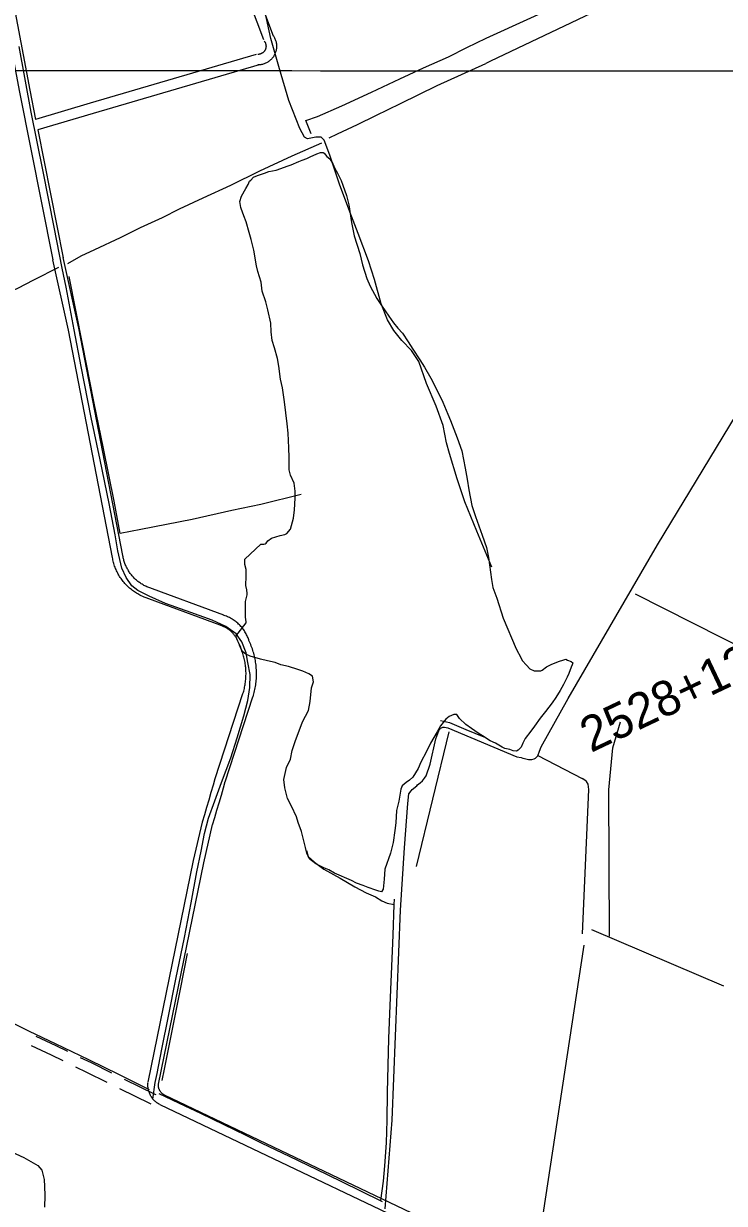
# Model space of a CAD drawing. Extents: x 3263578 to 3301413, y 764927 to 798602.
# Drawn here: x 3273272 to 3275272, y 784722 to 788086 of the extents above; entities that cross this region are included whole.
import ezdxf

# ---------------------------------------------------------------- set-up
doc = ezdxf.new("R2010")
doc.units = 0
for name, color, linetype in [('V-DTCH-CNTR', 7, 'Continuous'), ('V-GRID-MAJR', 7, 'Continuous'), ('V-ROAD-CNTR', 7, 'Continuous'), ('V-SITE-VEGE', 7, 'Continuous'), ('V-SURV-IDEN', 7, 'Continuous'), ('V-TOPO-SHOR', 7, 'Continuous')]:
    doc.layers.add(name, color=color, linetype=linetype)

msp = doc.modelspace()

# ---------------------------------------------------------------- linework, layer by layer
at = {"layer": 'V-DTCH-CNTR'}
msp.add_line((3274739.5, 785999.1), (3274866.1, 785933.4), dxfattribs=at)
for points in [[(3274607.8, 786536.2), (3274565.2, 786638.5), (3274531, 786722.8), (3274509.3, 786788.4), (3274487.4, 786860.4), (3274478.7, 786890.4), (3274468.8, 786940.4), (3274448.7, 786995.1), (3274421.6, 787060), (3274399.3, 787122.3), (3274378.9, 787154.1), (3274351.6, 787182.2), (3274328, 787211.4), (3274310, 787241.1), (3274292.5, 787287), (3274273.5, 787356.1), (3274255.6, 787409.7), (3274226.1, 787487.1), (3274202.5, 787549.3), (3274173.2, 787627.7), (3274145.4, 787711.3), (3274129.9, 787753.4), (3274120.6, 787762.5), (3274105.4, 787762.4), (3274082, 787757.8), (3274073.1, 787762), (3274060.2, 787787.1), (3274029, 787866.9), (3274002.5, 787957.1), (3273977.1, 788043.2), (3273960.7, 788122.4)], [(3273640.7, 785019.6), (3273647.4, 785067.3), (3273652.6, 785093), (3273666.3, 785162), (3273685.6, 785255.9), (3273705.9, 785361.6), (3273730.8, 785480.6), (3273750.2, 785578.8), (3273766.2, 785667.5), (3273778.1, 785726.5), (3273788.1, 785777.3), (3273799.5, 785820.4), (3273817.9, 785870.3), (3273836.6, 785922.1), (3273863.6, 785992.6), (3273881.7, 786049.6), (3273900.5, 786111.9), (3273911.6, 786156.1), (3273917.8, 786193.6), (3273918.8, 786229.9), (3273912.1, 786264.1), (3273906.9, 786292.1), (3273894.4, 786323.8), (3273878.8, 786346.5), (3273849.1, 786367.4), (3273810.1, 786385.2), (3273749.4, 786406.9), (3273676.9, 786432.7), (3273630.5, 786453.2), (3273598.2, 786469.8), (3273581.1, 786482.8), (3273564.4, 786506.7), (3273552.6, 786533.4), (3273540.9, 786582.9), (3273533.2, 786628.7), (3273515.6, 786717.8), (3273490.3, 786842.3), (3273465, 786962.5), (3273435.8, 787108.6), (3273416.2, 787213.2), (3273393.4, 787334.7), (3273382.2, 787389), (3273358.7, 787505.9), (3273327.3, 787664.6), (3273293.7, 787833), (3273258.9, 788020.5)], [(3274303.3, 784707), (3274324, 784959.6), (3274347.4, 785558.7), (3274359.2, 785736.2), (3274368.7, 785862.8), (3274371.5, 785889.6), (3274377.5, 785898.9), (3274380.2, 785902), (3274393.6, 785913.2), (3274396.3, 785915.2), (3274403.3, 785921.4), (3274409.8, 785927), (3274416.3, 785934.2), (3274420.6, 785940.9), (3274432.5, 785974.3), (3274448, 786046.5), (3274450.8, 786054.3), (3274458.1, 786072), (3274460.3, 786075.7), (3274461.9, 786077.2), (3274464.6, 786078.2), (3274467.8, 786079.7), (3274473.1, 786080.1), (3274482.5, 786078.3), (3274679.8, 785995.5), (3274691.3, 785993.6), (3274696, 785991.9), (3274701.2, 785990.7), (3274712.2, 785988.3), (3274721.7, 785988.1), (3274728.6, 785989.5), (3274732.8, 785991.5), (3274735.5, 785994.1), (3274739.3, 785998.7), (3274744.4, 786011.2), (3274748.4, 786023.7), (3274826, 786161.7), (3275080.6, 786599.9), (3275528.4, 787337.9)], [(3274867.1, 785491), (3274884.7, 785902.5), (3274882.5, 785917.8), (3274878.5, 785925.2), (3274873.3, 785929.1), (3274866.1, 785933.4)]]:
    msp.add_lwpolyline(points, dxfattribs=at)
at = {"layer": 'V-GRID-MAJR'}
msp.add_spline([(3267732.7, 787953.5), (3270352.8, 787952.6), (3275593.1, 787951.5), (3280833.3, 787951.1), (3286073.6, 787951.5), (3291313.9, 787952.6), (3296554.1, 787954.5), (3299174.3, 787955.8)], degree=3, dxfattribs=at)
at = {"layer": 'V-ROAD-CNTR'}
for points in [[(3273111, 788662.9), (3273169.5, 788364.9), (3273260, 787890), (3273355.5, 787412.5)], [(3273140.4, 788668.7), (3273198.9, 788370.6), (3273289.5, 787895.7), (3273306.1, 787812.7)], [(3273743.5, 788623.4), (3273758.4, 788565.6), (3273956, 788040.3)], [(3273777.3, 788612.4), (3273787.1, 788574.6), (3273984, 788050.9)], [(3273958.2, 788036.4), (3273959, 788035.3), (3273959.7, 788034.4), (3273960.2, 788033.5), (3273960.8, 788032.6), (3273961.3, 788031.7), (3273961.7, 788030.7), (3273962.1, 788029.7), (3273962.5, 788028.7), (3273962.8, 788027.7), (3273963, 788026.7), (3273963.3, 788025.6), (3273963.4, 788024.6), (3273963.5, 788023.5), (3273963.6, 788022.5), (3273963.6, 788021.4), (3273963.6, 788020.3), (3273963.5, 788019.3), (3273963.4, 788018.2), (3273963.3, 788017.2), (3273963, 788016.1), (3273962.8, 788015.1), (3273962.5, 788014.1), (3273962.1, 788013.1), (3273961.7, 788012.1), (3273961.3, 788011.1), (3273960.8, 788010.2), (3273960.2, 788009.3), (3273959.7, 788008.4), (3273959, 788007.5), (3273958.4, 788006.7), (3273957.7, 788005.9), (3273957, 788005.1), (3273956.2, 788004.4), (3273955.4, 788003.7), (3273954.6, 788003), (3273953.7, 788002.4), (3273952.8, 788001.8), (3273951.9, 788001.2), (3273951, 788000.7), (3273950, 788000.3), (3273949.1, 787999.8), (3273948.1, 787999.5), (3273947, 787999.1), (3273946, 787998.9), (3273945, 787998.6), (3273943.9, 787998.4), (3273942.9, 787998.3), (3273941.8, 787998.2), (3273940.7, 787998.2), (3273940.1, 787998.2)], [(3273981.8, 788054.9), (3273983.1, 788053.2), (3273984.5, 788051.2), (3273985.8, 788049.2), (3273987.1, 788047.1), (3273988.2, 788044.9), (3273989.2, 788042.7), (3273990.1, 788040.4), (3273990.9, 788038.2), (3273991.7, 788035.8), (3273992.3, 788033.5), (3273992.8, 788031.1), (3273993.2, 788028.7), (3273993.4, 788026.3), (3273993.6, 788023.8), (3273993.6, 788021.4), (3273993.6, 788019), (3273993.4, 788016.5), (3273993.1, 788014.1), (3273992.8, 788011.7), (3273992.3, 788009.3), (3273991.7, 788007), (3273990.9, 788004.6), (3273990.1, 788002.3), (3273989.2, 788000.1), (3273988.2, 787997.9), (3273987, 787995.7), (3273985.8, 787993.6), (3273984.5, 787991.6), (3273983.1, 787989.6), (3273981.6, 787987.7), (3273980, 787985.8), (3273978.3, 787984), (3273976.6, 787982.4), (3273974.8, 787980.7), (3273972.9, 787979.2), (3273970.9, 787977.8), (3273968.9, 787976.4), (3273966.8, 787975.2), (3273964.7, 787974), (3273962.5, 787972.9), (3273960.2, 787972), (3273957.9, 787971.1), (3273955.6, 787970.4), (3273953.3, 787969.7), (3273950.9, 787969.2), (3273948.5, 787968.8), (3273946.1, 787968.5), (3273943.7, 787968.3), (3273941.3, 787968.2), (3273940.2, 787968.2)], [(3273935.9, 787997.6), (3273462.2, 787858.7), (3273306.1, 787812.7)], [(3273944.3, 787968.8), (3273470.7, 787829.9), (3273312, 787783.1)], [(3273312, 787783.1), (3273384.9, 787418.4)], [(3273525.4, 786564.2), (3273400, 787211.7), (3273355.6, 787412.2)], [(3273554.8, 786569.9), (3273429.4, 787217.8), (3273384.9, 787418.7)], [(3273610.3, 786453.3), (3273607.2, 786454.8), (3273603.9, 786456.4), (3273600.7, 786458.1), (3273597.6, 786459.9), (3273594.4, 786461.7), (3273591.4, 786463.7), (3273588.3, 786465.7), (3273585.4, 786467.7), (3273582.4, 786469.9), (3273579.5, 786472.1), (3273576.7, 786474.4), (3273574, 786476.8), (3273571.3, 786479.2), (3273568.6, 786481.7), (3273566, 786484.3), (3273563.5, 786486.9), (3273561.1, 786489.6), (3273558.7, 786492.3), (3273556.4, 786495.1), (3273554.1, 786498), (3273551.9, 786500.9), (3273549.8, 786503.8), (3273547.8, 786506.8), (3273545.8, 786509.9), (3273543.9, 786513), (3273542.1, 786516.2), (3273540.4, 786519.4), (3273538.8, 786522.6), (3273537.2, 786525.9), (3273535.7, 786529.2), (3273534.3, 786532.5), (3273533, 786535.9), (3273531.7, 786539.3), (3273530.6, 786542.8), (3273529.5, 786546.3), (3273528.5, 786549.8), (3273527.6, 786553.3), (3273526.8, 786556.8), (3273526, 786560.4), (3273525.4, 786563.9), (3273525.3, 786564.6)], [(3273623.1, 786480.5), (3273620.3, 786481.8), (3273617.7, 786483.1), (3273615.1, 786484.4), (3273612.6, 786485.8), (3273610.1, 786487.3), (3273607.6, 786488.9), (3273605.2, 786490.5), (3273602.8, 786492.1), (3273600.5, 786493.8), (3273598.2, 786495.6), (3273595.9, 786497.4), (3273593.7, 786499.3), (3273591.6, 786501.3), (3273589.5, 786503.3), (3273587.4, 786505.3), (3273585.4, 786507.4), (3273583.4, 786509.5), (3273581.5, 786511.7), (3273579.7, 786514), (3273577.9, 786516.2), (3273576.2, 786518.6), (3273574.5, 786520.9), (3273572.9, 786523.3), (3273571.3, 786525.8), (3273569.8, 786528.2), (3273568.3, 786530.8), (3273567, 786533.3), (3273565.6, 786535.9), (3273564.4, 786538.5), (3273563.2, 786541.2), (3273562.1, 786543.8), (3273561, 786546.5), (3273560, 786549.3), (3273559.1, 786552), (3273558.2, 786554.8), (3273557.5, 786557.6), (3273556.7, 786560.4), (3273556.1, 786563.2), (3273555.5, 786566), (3273555, 786569), (3273554.9, 786569.5)], [(3273832.6, 786370.8), (3273611.5, 786452.8)], [(3273843.1, 786398.9), (3273621.9, 786480.9)], [(3273915.3, 786325.7), (3273914.4, 786328.6), (3273913.4, 786331.6), (3273912.2, 786334.6), (3273911, 786337.5), (3273909.7, 786340.5), (3273908.3, 786343.3), (3273906.8, 786346.2), (3273905.2, 786349), (3273903.5, 786351.7), (3273901.8, 786354.4), (3273900, 786357.1), (3273898.1, 786359.7), (3273896.2, 786362.2), (3273894.2, 786364.7), (3273892.1, 786367.1), (3273889.9, 786369.5), (3273887.7, 786371.8), (3273885.4, 786374), (3273883, 786376.1), (3273880.6, 786378.2), (3273878.1, 786380.3), (3273875.5, 786382.2), (3273872.9, 786384.1), (3273870.3, 786385.9), (3273867.6, 786387.6), (3273864.8, 786389.3), (3273862, 786390.8), (3273859.2, 786392.3), (3273856.3, 786393.7), (3273853.4, 786395), (3273850.4, 786396.3), (3273847.5, 786397.4), (3273844.5, 786398.5), (3273842.4, 786399.1)], [(3273886.8, 786316.6), (3273886, 786319), (3273885.2, 786321.2), (3273884.4, 786323.4), (3273883.5, 786325.6), (3273882.5, 786327.7), (3273881.5, 786329.8), (3273880.4, 786331.9), (3273879.3, 786333.9), (3273878.1, 786335.9), (3273876.8, 786337.9), (3273875.5, 786339.8), (3273874.1, 786341.7), (3273872.7, 786343.5), (3273871.2, 786345.4), (3273869.7, 786347.1), (3273868.1, 786348.8), (3273866.5, 786350.5), (3273864.8, 786352.2), (3273863.1, 786353.7), (3273861.3, 786355.3), (3273859.5, 786356.7), (3273857.6, 786358.2), (3273855.7, 786359.5), (3273853.8, 786360.8), (3273851.8, 786362.1), (3273849.8, 786363.3), (3273847.8, 786364.4), (3273845.7, 786365.5), (3273843.6, 786366.5), (3273841.5, 786367.5), (3273839.3, 786368.4), (3273837.1, 786369.2), (3273834.9, 786370), (3273833.2, 786370.6)], [(3273926.5, 786167), (3273927.8, 786171), (3273928.9, 786175.1), (3273930, 786179.3), (3273931, 786183.6), (3273931.9, 786187.8), (3273932.8, 786192), (3273933.5, 786196.3), (3273934.2, 786200.6), (3273934.8, 786204.9), (3273935.3, 786209.2), (3273935.7, 786213.5), (3273936, 786217.8), (3273936.3, 786222.2), (3273936.4, 786226.5), (3273936.5, 786230.8), (3273936.5, 786235.2), (3273936.4, 786239.5), (3273936.2, 786243.8), (3273935.9, 786248.2), (3273935.5, 786252.5), (3273935.1, 786256.8), (3273934.6, 786261.1), (3273934, 786265.4), (3273933.3, 786269.7), (3273932.5, 786273.9), (3273931.6, 786278.2), (3273930.6, 786282.4), (3273929.6, 786286.6), (3273928.5, 786290.8), (3273927.3, 786295), (3273926, 786299.1), (3273924.6, 786303.2), (3273923.2, 786307.3), (3273921.7, 786311.4), (3273920.1, 786315.4), (3273918.4, 786319.4), (3273916.6, 786323.4), (3273914.8, 786327.2), (3273914.6, 786327.7)], [(3273897.8, 786175.6), (3273898.9, 786179.4), (3273900, 786183), (3273900.9, 786186.6), (3273901.8, 786190.2), (3273902.6, 786193.9), (3273903.3, 786197.5), (3273903.9, 786201.2), (3273904.5, 786204.9), (3273905, 786208.6), (3273905.4, 786212.4), (3273905.8, 786216.1), (3273906.1, 786219.8), (3273906.3, 786223.5), (3273906.4, 786227.3), (3273906.5, 786231), (3273906.5, 786234.8), (3273906.4, 786238.5), (3273906.2, 786242.2), (3273906, 786246), (3273905.7, 786249.7), (3273905.3, 786253.4), (3273904.8, 786257.1), (3273904.3, 786260.9), (3273903.7, 786264.5), (3273903, 786268.2), (3273902.3, 786271.9), (3273901.4, 786275.5), (3273900.6, 786279.2), (3273899.6, 786282.8), (3273898.5, 786286.4), (3273897.4, 786290), (3273896.3, 786293.5), (3273895, 786297), (3273893.7, 786300.5), (3273892.3, 786304), (3273890.8, 786307.5), (3273889.3, 786310.9), (3273887.7, 786314.3), (3273887.6, 786314.6)], [(3273818.7, 785933.8), (3273897.9, 786176)], [(3273847.2, 785924.5), (3273926.4, 786166.6)], [(3273782.2, 785810.1), (3273788.6, 785831.2), (3273794.9, 785852.2), (3273801.2, 785873.2), (3273807.3, 785894.3), (3273813.4, 785915.4), (3273818.5, 785933.3)], [(3273810.9, 785801.4), (3273817.3, 785822.5), (3273823.7, 785843.6), (3273830, 785864.8), (3273836.1, 785886), (3273842.3, 785907.2), (3273847.4, 785925)], [(3273627.2, 785067.9), (3273756.9, 785699.5), (3273782, 785809.1)], [(3273656.5, 785061.8), (3273786.3, 785693.2), (3273811.2, 785802.4)], [(3273398.4, 785155.2), (3273364.3, 785171.8), (3273308, 785198)], [(3273384.8, 785128.5), (3273351.4, 785144.7), (3273294.4, 785171.2)], [(3273510.4, 785066.6), (3273452.3, 785095.7), (3273420.8, 785111)], [(3273524, 785093.4), (3273465.6, 785122.6), (3273434.4, 785137.8)], [(3273649.7, 785031.9), (3273647.4, 785033.1), (3273559.8, 785075.5)], [(3273636.1, 785005.1), (3273634, 785006.2), (3273546.2, 785048.8)], [(3273660.6, 785004), (3273658.7, 785005), (3273656.4, 785006.3), (3273654.3, 785007.7), (3273652.2, 785009.2), (3273650.1, 785010.7), (3273648.2, 785012.4), (3273646.3, 785014.1), (3273644.4, 785015.9), (3273642.7, 785017.7), (3273641, 785019.7), (3273639.4, 785021.7), (3273637.9, 785023.7), (3273636.4, 785025.9), (3273635.1, 785028), (3273633.9, 785030.3), (3273632.7, 785032.6), (3273631.6, 785034.9), (3273630.7, 785037.3), (3273629.8, 785039.7), (3273629, 785042.1), (3273628.4, 785044.6), (3273627.8, 785047.1), (3273627.4, 785049.6), (3273627, 785052.2), (3273626.7, 785054.7), (3273626.6, 785057.3), (3273626.6, 785059.8), (3273626.6, 785062.4), (3273626.8, 785064.9), (3273626.9, 785066.4)], [(3273674.7, 785030.5), (3273673.2, 785031.3), (3273672.1, 785031.9), (3273670.9, 785032.7), (3273669.9, 785033.4), (3273668.8, 785034.2), (3273667.8, 785035.1), (3273666.8, 785036), (3273665.8, 785036.9), (3273664.9, 785037.9), (3273664, 785038.9), (3273663.2, 785039.9), (3273662.4, 785041), (3273661.7, 785042.1), (3273661, 785043.2), (3273660.3, 785044.4), (3273659.7, 785045.6), (3273659.2, 785046.8), (3273658.7, 785048), (3273658.2, 785049.3), (3273657.9, 785050.5), (3273657.5, 785051.8), (3273657.2, 785053.1), (3273657, 785054.4), (3273656.8, 785055.7), (3273656.7, 785057), (3273656.6, 785058.4), (3273656.6, 785059.7), (3273656.6, 785061), (3273656.7, 785062.4), (3273656.8, 785063.4)], [(3275897.7, 783962.6), (3275564.1, 784123.5), (3274668.7, 784556.7), (3273674.1, 785030.8)], [(3275886.3, 783934.8), (3275551, 784096.5), (3274655.7, 784529.7), (3273661.2, 785003.7)]]:
    msp.add_lwpolyline(points, dxfattribs=at)
at = {"layer": 'V-SITE-VEGE'}
for points in [[(3274021.9, 785965.2), (3274033.4, 785988.4), (3274038.2, 786013.8), (3274046.4, 786039.3), (3274067.3, 786095.6), (3274084.5, 786127.5), (3274089.4, 786153), (3274093.3, 786191.9), (3274099.2, 786209.5), (3274096.1, 786225.1), (3274086.2, 786232), (3274068.5, 786240), (3274054.2, 786244.7), (3274027.6, 786252.9), (3274005.5, 786257.7), (3273990, 786264.6), (3273967.9, 786269.4), (3273948, 786274.2), (3273918.1, 786282.4), (3273906, 786288.2), (3273898.3, 786293.9), (3273893.9, 786300.6), (3273890.7, 786309.6), (3273881.1, 786328.6), (3273877.9, 786339.8), (3273907.4, 786377.1), (3273907.4, 786380.4), (3273905.4, 786393.8), (3273904.8, 786420.4), (3273905, 786438.2), (3273909.8, 786457), (3273909.9, 786461.5), (3273908.9, 786471.5), (3273905.8, 786483.8), (3273907.3, 786510.4), (3273906.5, 786529.3), (3273903.4, 786543.8), (3273903.6, 786559.4), (3273948.8, 786602), (3273957.7, 786601.8), (3273961, 786602.9), (3273964.4, 786605), (3273968.9, 786611.6), (3273979.1, 786619.3), (3274003.6, 786626.6), (3274017, 786629.8), (3274022.6, 786631.9), (3274033.9, 786645), (3274042.2, 786676), (3274044.8, 786699.3), (3274046.4, 786732.6), (3274046.8, 786752.6), (3274043.8, 786776), (3274033, 786798.4), (3274030, 786814), (3274029.4, 786848.5), (3274028.7, 786876.2), (3274027.2, 786918.5), (3274024.3, 786945.2), (3274016.4, 787007.6), (3274010.4, 787047.7), (3274005.2, 787072.2), (3274000.3, 787108.9), (3273996.2, 787131.2), (3273987.8, 787161.4), (3273981.4, 787182.6), (3273978.5, 787207.1), (3273977.8, 787231.5), (3273968.4, 787269.5), (3273963.2, 787292.9), (3273952.6, 787323), (3273949.7, 787348.6), (3273940.1, 787378.8), (3273936, 787395.5), (3273928.9, 787440.1), (3273921.6, 787470.2), (3273915.3, 787490.3), (3273906.9, 787520.5), (3273900.5, 787538.3), (3273893, 787558.5), (3273892, 787561.8), (3273888.9, 787578.5), (3273893.6, 787594), (3273906.2, 787616), (3273913, 787627), (3273916.5, 787637), (3273919.9, 787639.1), (3273927.8, 787647.9), (3273939, 787653.3), (3273959.1, 787659.6), (3273971.4, 787663.9), (3273992.6, 787668), (3274027.2, 787680.7), (3274035, 787682.8), (3274057.4, 787692.5), (3274066.4, 787696.8), (3274079.8, 787701), (3274089.9, 787706.4), (3274108.9, 787715), (3274118.9, 787718.2), (3274126.7, 787718)], [(3274126.7, 787718), (3274130, 787716.9), (3274137.6, 787706.8), (3274145.3, 787700), (3274154, 787686.5), (3274160.4, 787673.1), (3274168, 787659.6), (3274177.6, 787638.3), (3274183, 787624.9), (3274193.6, 787595.8), (3274199.9, 787569.1), (3274208, 787518.9), (3274215.1, 787481.1), (3274231, 787430.8), (3274239.4, 787398.4), (3274251, 787359.4), (3274260.6, 787337), (3274280, 787302.2), (3274293, 787282), (3274313.7, 787251.7), (3274327.8, 787232.6), (3274339.8, 787217.9), (3274352.9, 787203.3), (3274369.2, 787178.6), (3274382.2, 787157.3), (3274402.8, 787126.9), (3274415.8, 787106.7), (3274434.2, 787075.3), (3274447.1, 787049.5), (3274468.6, 787007), (3274482.5, 786972.3), (3274490, 786954.4), (3274509.2, 786905.2), (3274522, 786868.3), (3274532.3, 786818.2), (3274537.3, 786787), (3274542.4, 786756.9), (3274550.6, 786712.3)], [(3274550.6, 786712.3), (3274561.2, 786681), (3274580.3, 786627.4), (3274593.1, 786592.7), (3274598.2, 786563.8), (3274607.2, 786501.4), (3274611.3, 786478), (3274621.9, 786447.8), (3274639.9, 786390.9), (3274677.3, 786303.6), (3274691.4, 786276.7), (3274694.6, 786270), (3274706.6, 786256.5), (3274716.4, 786246.3), (3274728.6, 786240.5), (3274747.4, 786240.2), (3274751.9, 786242.4), (3274764.3, 786252.2), (3274778.9, 786259.7), (3274801.2, 786268.3), (3274810.2, 786271.5), (3274819.1, 786273.5), (3274823.5, 786271.2), (3274834.6, 786267.7), (3274838.9, 786263.2), (3274837.7, 786257.7), (3274834.3, 786251.1), (3274827.3, 786233.4), (3274822.7, 786222.4), (3274812.4, 786201.4), (3274803.2, 786184.9), (3274790.7, 786165.1), (3274780.4, 786149.7), (3274761.1, 786124.5), (3274746.4, 786105.8), (3274729.4, 786082.8), (3274719.1, 786068.5), (3274703.2, 786047.6), (3274696.4, 786034.4), (3274691.7, 786023.3), (3274682.7, 786014.6), (3274678.2, 786011.3), (3274669.3, 786012.6), (3274659.4, 786016.1), (3274645, 786019.7), (3274637.3, 786023.1), (3274618.6, 786034.5), (3274603.1, 786041.4), (3274581.1, 786055.1), (3274569, 786063.1), (3274550.4, 786076.7), (3274533.9, 786088.1), (3274515.3, 786105.1), (3274507.7, 786116.3), (3274499.9, 786116.4), (3274486.5, 786110), (3274476.3, 786102.4), (3274461.6, 786083.7), (3274452.4, 786067.2), (3274433, 786034.2), (3274421.5, 786011), (3274405.5, 785980.2), (3274397.4, 785962.5), (3274382.6, 785937.2), (3274373.5, 785928.5), (3274363.4, 785922), (3274352.2, 785913.2), (3274348.7, 785903.3), (3274342.6, 785869), (3274335.5, 785842.4), (3274333.8, 785806.9), (3274331.2, 785785.8), (3274326.3, 785751.4), (3274319.1, 785720.4), (3274302.8, 785675.1), (3274301.2, 785646.3), (3274297.5, 785618.6), (3274292.9, 785610.8), (3274285.1, 785612.1), (3274277.4, 785615.5), (3274255.3, 785622.6), (3274240.9, 785628.4), (3274222.2, 785635.3), (3274207.8, 785643.3), (3274159.3, 785664.1), (3274142.8, 785673.3), (3274128.4, 785679.1), (3274105.3, 785690.5), (3274097.6, 785697.3), (3274089.9, 785703), (3274086.6, 785705.3), (3274080.2, 785720.9), (3274076, 785736.6), (3274064.5, 785782.3), (3274054.9, 785808), (3274050.7, 785824.7), (3274036.8, 785855), (3274024.9, 785876.3), (3274017.6, 785907.5), (3274014.7, 785930.9), (3274021.9, 785965.2)], [(3273094.6, 784957.8), (3273107.8, 784949.9), (3273122.1, 784941.8), (3273151.8, 784925.8), (3273185.9, 784903), (3273195.8, 784896.2), (3273211.2, 784887.1), (3273215.6, 784883.7), (3273237.6, 784868.9), (3273272.9, 784852.8), (3273312.5, 784829.9), (3273323.4, 784817.5), (3273330.8, 784790.7), (3273331.6, 784770.7), (3273332.3, 784745.1), (3273331.7, 784711.8)]]:
    msp.add_lwpolyline(points, dxfattribs=at)
at = {"layer": 'V-TOPO-SHOR'}
for p, q in [((3274591.9, 788044.1), (3275243.6, 788342.6)), ((3275499.8, 786214.9), (3275018.2, 786459.4)), ((3274392.8, 785683.1), (3274486.3, 786066.5)), ((3274892.3, 785503.2), (3275269.3, 785343)), ((3274730.8, 784533), (3274871.1, 785459))]:
    msp.add_line(p, q, dxfattribs=at)
for points in [[(3275258, 788287.5), (3274910.6, 788124.6), (3274603.9, 787978.5), (3274591.3, 787972.5)], [(3274092.4, 787772.1), (3274077.5, 787809.2), (3274110.5, 787821.1), (3274179.5, 787851.6), (3274264.2, 787890.4), (3274345.8, 787928.2), (3274412.8, 787959.5), (3274483.9, 787990.8), (3274537, 788017.5), (3274591.9, 788044.1)], [(3274143.8, 787759.8), (3274167.3, 787771.5), (3274224.5, 787798.1), (3274277.1, 787824.1), (3274347.4, 787858.6), (3274452.3, 787909.9), (3274591.3, 787972.5)], [(3273397.7, 787401.5), (3273435.7, 787423.4), (3273475.5, 787441.5), (3273548.2, 787475.8), (3273605.6, 787504.2), (3273668.6, 787533.5), (3273716.4, 787557.6), (3273784.3, 787589), (3273863.5, 787625.4), (3273945.8, 787666.3), (3274038.4, 787709.2), (3274123, 787746.2)], [(3272798.2, 787114.6), (3272828.4, 787131.4), (3272864.6, 787146.9), (3272910.2, 787167.4), (3272978.9, 787200.1), (3273049.5, 787232.8), (3273113.9, 787265.6), (3273185.2, 787300.3), (3273255.4, 787332.1), (3273301.1, 787355.5), (3273372.2, 787391.3)], [(3274064.3, 786743.4), (3273949.2, 786714.6), (3273866, 786697.5), (3273753.3, 786672.2), (3273606.8, 786643.2), (3273547.5, 786632.5), (3273530, 786724.1), (3273499.4, 786874.7), (3273472.7, 787008.9), (3273439.6, 787173), (3273401.6, 787365.2)], [(3274461.3, 786099.3), (3274487.1, 786093.6), (3274534.1, 786073.6), (3274584.8, 786052.7)], [(3274943.9, 785484.2), (3274941.5, 785901.1), (3274953.5, 786020.9), (3274975.1, 786095.2)], [(3274079.1, 785728.5), (3274083.9, 785711.4), (3274101.8, 785695.1), (3274128.8, 785675.3), (3274175.4, 785649.5), (3274216.9, 785624.5), (3274249, 785608.2), (3274276.1, 785596.2), (3274293.8, 785584.5), (3274309.5, 785577.9), (3274329.1, 785574.2)], [(3274291.2, 784730.2), (3274299.2, 784785.5), (3274302.4, 784829.2), (3274307.1, 784895), (3274309.1, 784959.6), (3274310.3, 785038.6), (3274314.4, 785192.2), (3274318.8, 785309.7), (3274326.4, 785487.1), (3274329.1, 785574.2), (3274330.3, 785589.6)], [(3273630.8, 785046.2), (3273545.8, 785089.1), (3273457.9, 785132), (3273362.4, 785177.3), (3273288.6, 785212.4), (3273224.1, 785244.3), (3273148.8, 785279.6), (3273065, 785320.8), (3273019.2, 785342.4), (3272943.7, 785379.6), (3272873.1, 785414.1), (3272815.1, 785441.8), (3272771.6, 785460.8)], [(3273666.9, 785072.9), (3273674.3, 785104.8), (3273694.9, 785209.8), (3273719.6, 785333.5), (3273739.6, 785434.6)], [(3274296.1, 784727.1), (3274231.9, 784757.8), (3274137.1, 784804.8), (3274030.6, 784856.3), (3273952.7, 784892.8), (3273907.4, 784915.5), (3273844.3, 784946.3), (3273777.3, 784978.6), (3273733.1, 784999.9), (3273658.3, 785034.8)]]:
    msp.add_lwpolyline(points, dxfattribs=at)

# ---------------------------------------------------------------- texts
at = {"layer": 'V-SURV-IDEN'}
msp.add_text('2528+12.8', height=100, rotation=25.3801, dxfattribs=at).set_placement((3274890.8, 786006.3))

doc.saveas('drawing.dxf')
